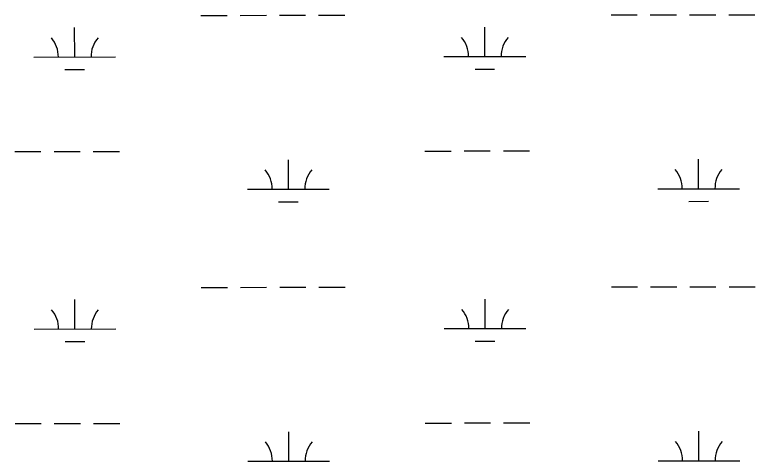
# Model space of a CAD drawing. Extents: x 3297753 to 3335611, y 652252 to 677623.
# Drawn here: x 3331747 to 3332653, y 667359 to 667905 of the extents above; entities that cross this region are included whole.
import ezdxf

# ---------------------------------------------------------------- set-up
doc = ezdxf.new("R2010")
doc.units = 0
doc.layers.add('V-WETL-SWMP', color=7, linetype='Continuous')

msp = doc.modelspace()

# ---------------------------------------------------------------- linework, layer by layer
at = {"layer": 'V-WETL-SWMP'}
for p, q in [((3331975.13, 667904.11), (3332007.13, 667904.14)), ((3332023.13, 667904.16), (3332055.13, 667904.19)), ((3332071.13, 667904.2), (3332103.13, 667904.24)), ((3332119.13, 667904.25), (3332151.13, 667904.29)), ((3332477.03, 667904.62), (3332509.03, 667904.65)), ((3332525.03, 667904.67), (3332557.03, 667904.7)), ((3332573.03, 667904.72), (3332605.03, 667904.75)), ((3332621.03, 667904.76), (3332653.03, 667904.8)), ((3331820.59, 667853.21), (3331820.55, 667889.21)), ((3332322.49, 667853.72), (3332322.46, 667889.72)), ((3331770.59, 667853.16), (3331870.59, 667853.26)), ((3332272.49, 667853.67), (3332372.49, 667853.77)), ((3331808.6, 667837.76), (3331832.6, 667837.79)), ((3332310.51, 667838.28), (3332334.51, 667838.3)), ((3331747.3, 667737.7), (3331779.3, 667737.73)), ((3331795.3, 667737.75), (3331827.3, 667737.78)), ((3331843.3, 667737.8), (3331875.3, 667737.83)), ((3332249.2, 667738.21), (3332281.2, 667738.24)), ((3332297.2, 667738.26), (3332329.2, 667738.29)), ((3332345.2, 667738.31), (3332377.2, 667738.34)), ((3332082.19, 667691.61), (3332082.15, 667727.61)), ((3332584.09, 667692.12), (3332584.06, 667728.12)), ((3332032.19, 667691.56), (3332132.19, 667691.66)), ((3332534.09, 667692.07), (3332634.09, 667692.17)), ((3332070.2, 667676.17), (3332094.2, 667676.19)), ((3332572.11, 667676.68), (3332596.11, 667676.7)), ((3331975.46, 667571.43), (3332007.46, 667571.46)), ((3332023.46, 667571.48), (3332055.46, 667571.51)), ((3332071.46, 667571.53), (3332103.46, 667571.56)), ((3332119.46, 667571.58), (3332151.46, 667571.61)), ((3332477.37, 667571.94), (3332509.37, 667571.98)), ((3332525.37, 667571.99), (3332557.37, 667572.02)), ((3332573.37, 667572.04), (3332605.37, 667572.07)), ((3332621.37, 667572.09), (3332653.37, 667572.12)), ((3331820.92, 667520.53), (3331820.89, 667556.53)), ((3332322.83, 667521.04), (3332322.8, 667557.04)), ((3331770.92, 667520.48), (3331870.92, 667520.58)), ((3332272.83, 667520.99), (3332372.83, 667521.09)), ((3331808.94, 667505.09), (3331832.94, 667505.11)), ((3332310.85, 667505.6), (3332334.85, 667505.62)), ((3331747.63, 667405.03), (3331779.63, 667405.06)), ((3331795.63, 667405.08), (3331827.63, 667405.11)), ((3331843.63, 667405.12), (3331875.63, 667405.16)), ((3332249.54, 667405.54), (3332281.54, 667405.57)), ((3332297.54, 667405.59), (3332329.54, 667405.62)), ((3332345.54, 667405.63), (3332377.54, 667405.67)), ((3332082.52, 667358.94), (3332082.49, 667394.94)), ((3332584.43, 667359.45), (3332584.4, 667395.45)), ((3332032.52, 667358.89), (3332132.52, 667358.99)), ((3332534.43, 667359.4), (3332634.43, 667359.5))]:
    msp.add_line(p, q, dxfattribs=at)
for centre, start, end in [((3331765.34, 667853.63), 359.28648, 40.83014), ((3331875.83, 667853.74), 139.28648, 180.83014), ((3332267.25, 667854.14), 359.28648, 40.83014), ((3332377.74, 667854.25), 139.28648, 180.83014), ((3332528.85, 667692.54), 359.28648, 40.83014), ((3332639.34, 667692.65), 139.28648, 180.83014), ((3332026.94, 667692.03), 359.28648, 40.83014), ((3332137.43, 667692.14), 139.28648, 180.83014), ((3331765.68, 667520.95), 359.28648, 40.83014), ((3331876.17, 667521.06), 139.28648, 180.83014), ((3332267.59, 667521.46), 359.28648, 40.83014), ((3332378.07, 667521.57), 139.28648, 180.83014), ((3332027.28, 667359.36), 359.28648, 40.83014), ((3332137.77, 667359.47), 139.28648, 180.83014), ((3332529.19, 667359.87), 359.28648, 40.83014), ((3332639.68, 667359.98), 139.28648, 180.83014)]:
    msp.add_arc(centre, 35.25, start, end, dxfattribs=at)

doc.saveas('drawing.dxf')
